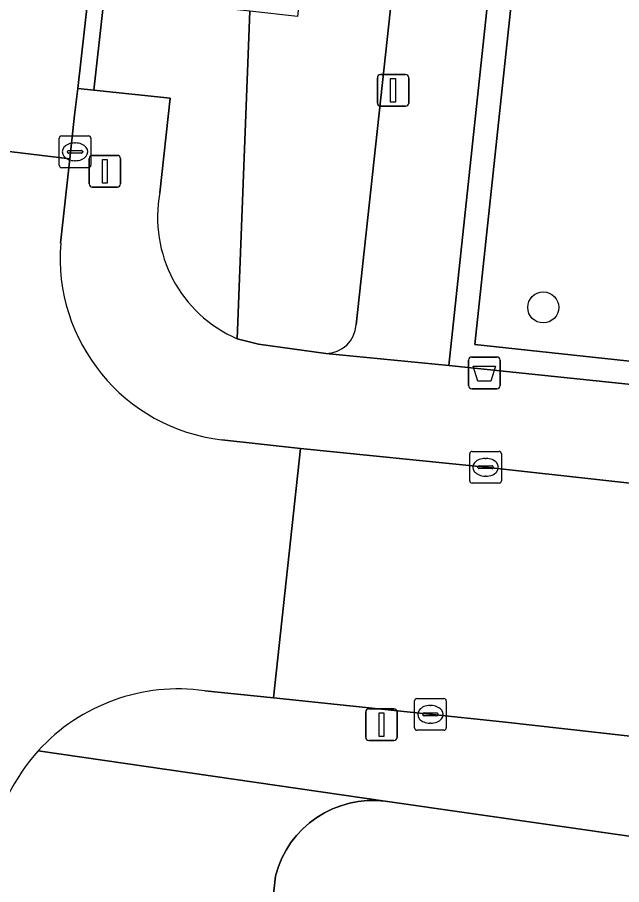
# Model space of a CAD drawing. Extents: x 161928 to 163071, y 386474 to 387428.
# Drawn here: x 162531.23 to 162550.27, y 386935.31 to 386962.66 of the extents above; entities that cross this region are included whole.
import ezdxf

# ---------------------------------------------------------------- set-up
doc = ezdxf.new("R2010")
doc.units = 0
for name, color, linetype in [('IMGEO_Afvalbak', 7, 'Continuous'), ('IMGEO_Boom', 7, 'Continuous'), ('IMGEO_Erf', 7, 'Continuous'), ('IMGEO_Groenvoorziening', 7, 'Continuous'), ('IMGEO_Haag', 7, 'Continuous'), ('IMGEO_Kolk', 7, 'Continuous'), ('IMGEO_Lichtmast', 7, 'Continuous'), ('IMGEO_Rijbaan_lokaal_gesloten', 7, 'Continuous'), ('IMGEO_Rijbaan_lokaal_open', 7, 'Continuous'), ('IMGEO_Voetpad_open', 7, 'Continuous')]:
    doc.layers.add(name, color=color, linetype=linetype)

msp = doc.modelspace()

# ---------------------------------------------------------------- linework, layer by layer
at = {"layer": 'IMGEO_Afvalbak'}
for p, q in [((162545.551, 386951.948), (162546.341, 386951.948)), ((162546.341, 386951.948), (162545.551, 386951.948)), ((162545.451, 386951.048), (162545.451, 386951.848)), ((162545.451, 386951.848), (162545.451, 386951.048)), ((162546.441, 386951.848), (162546.441, 386951.048)), ((162546.441, 386951.048), (162546.441, 386951.848)), ((162546.341, 386950.948), (162545.551, 386950.948)), ((162545.551, 386950.948), (162546.341, 386950.948))]:
    msp.add_line(p, q, dxfattribs=at)
msp.add_lwpolyline([(162545.594, 386951.662), (162546.298, 386951.662), (162546.149, 386951.192), (162545.743, 386951.192), (162545.594, 386951.662)], dxfattribs=at)
for centre, start, end in [((162545.551, 386951.848), 90, 180), ((162545.551, 386951.848), 90, 180), ((162546.341, 386951.848), 0, 90), ((162546.341, 386951.848), 360, 90), ((162545.551, 386951.048), 180, 270), ((162545.551, 386951.048), 180, 270), ((162546.341, 386951.048), 270, 0), ((162546.341, 386951.048), 270, 0)]:
    msp.add_arc(centre, 0.1, start, end, dxfattribs=at)
at = {"layer": 'IMGEO_Boom'}
msp.add_circle((162547.803, 386953.512), 0.489, dxfattribs=at)
at = {"layer": 'IMGEO_Erf'}
msp.add_lwpolyline([(162573.468, 386934.463), (162550.809, 386936.799), (162542.824, 386937.941), (162542.541, 386937.963), (162542.258, 386937.96), (162541.975, 386937.932), (162541.697, 386937.878), (162541.424, 386937.8), (162541.159, 386937.697), (162540.905, 386937.572), (162540.663, 386937.424), (162540.435, 386937.255), (162540.223, 386937.067), (162540.028, 386936.86), (162539.853, 386936.637), (162539.699, 386936.399), (162539.566, 386936.148), (162539.457, 386935.886), (162539.371, 386935.616), (162539.362, 386935.582), (162535.403, 386899.896)], dxfattribs=at)
at = {"layer": 'IMGEO_Groenvoorziening'}
for points in [[(162545.151, 386999.972), (162544.877, 387000), (162542.495, 387000.197), (162542.495, 386997.19), (162543.68, 386997.09), (162540.057, 386962.687), (162538.561, 386962.85), (162538.155, 386952.527), (162538.825, 386952.35), (162540.955, 386952.063)], [(162538.012, 386999.561), (162533.636, 386960.368), (162536.046, 386960.106), (162535.721, 386957.123)], [(162593.813, 386958.284), (162580.503, 386959.842), (162579.105, 386948.742), (162545.644, 386952.346), (162550.452, 386997.326), (162550.61, 386997.779), (162551.108, 386998.276), (162551.437, 386998.409), (162551.942, 386998.44), (162575.032, 386995.89), (162605.27, 386992.55)], [(162607.527, 386983.426), (162605.27, 386992.55), (162575.032, 386995.89), (162551.942, 386998.44), (162551.437, 386998.409), (162551.108, 386998.276), (162550.61, 386997.779), (162550.452, 386997.326), (162545.644, 386952.346), (162579.105, 386948.742), (162580.503, 386959.842), (162593.813, 386958.284), (162593.741, 386957.671), (162581.379, 386959.015), (162580.167, 386947.871), (162592.941, 386946.441), (162593.618, 386949.226)], [(162541.909, 386952.964), (162546.789, 386997.96)], [(162538.155, 386952.527), (162538.561, 386962.85), (162537.066, 386963.013), (162540.945, 386997.32)], [(162549.704, 386997.353), (162544.824, 386951.68), (162564.105, 386949.669), (162579.701, 386947.923), (162580.167, 386947.871), (162581.379, 386959.015), (162593.741, 386957.671)]]:
    msp.add_lwpolyline(points, dxfattribs=at)
for centre, radius, start, end in [((162539.811, 386956.346), 4.163, 169.2469, 246.5636), ((162540.947, 386953.027), 0.964, 270.4796, 356.2472)]:
    msp.add_arc(centre, radius, start, end, dxfattribs=at)
at = {"layer": 'IMGEO_Haag'}
for points in [[(162593.813, 386958.284), (162580.503, 386959.842), (162579.105, 386948.742), (162545.644, 386952.346), (162550.452, 386997.326), (162550.61, 386997.779), (162551.108, 386998.276), (162551.437, 386998.409), (162551.942, 386998.44), (162575.032, 386995.89), (162605.27, 386992.55)], [(162549.704, 386997.353), (162544.824, 386951.68), (162564.105, 386949.669), (162579.701, 386947.923), (162580.167, 386947.871), (162581.379, 386959.015), (162593.741, 386957.671)]]:
    msp.add_lwpolyline(points, dxfattribs=at)
at = {"layer": 'IMGEO_Kolk'}
for p, q in [((162532.546, 386957.993), (162532.546, 386958.845)), ((162532.621, 386958.919), (162533.473, 386958.919)), ((162533.547, 386958.845), (162533.547, 386957.993)), ((162532.848, 386958.462), (162533.246, 386958.462)), ((162533.034, 386958.699), (162533.059, 386958.699)), ((162532.805, 386958.413), (162532.805, 386958.425)), ((162533.243, 386958.376), (162532.845, 386958.376)), ((162533.289, 386958.425), (162533.289, 386958.413)), ((162533.473, 386957.919), (162532.621, 386957.919)), ((162533.057, 386958.139), (162533.032, 386958.139)), ((162545.486, 386948.045), (162545.486, 386948.897)), ((162545.561, 386948.971), (162546.413, 386948.971)), ((162546.487, 386948.897), (162546.487, 386948.045)), ((162545.974, 386948.751), (162545.999, 386948.751)), ((162545.745, 386948.465), (162545.745, 386948.477)), ((162546.183, 386948.428), (162545.785, 386948.428)), ((162545.788, 386948.514), (162546.186, 386948.514)), ((162546.229, 386948.477), (162546.229, 386948.465)), ((162545.997, 386948.191), (162545.972, 386948.191)), ((162546.413, 386947.971), (162545.561, 386947.971)), ((162543.746, 386940.255), (162543.746, 386941.107)), ((162543.821, 386941.181), (162544.673, 386941.181)), ((162544.234, 386940.961), (162544.259, 386940.961)), ((162544.747, 386941.107), (162544.747, 386940.255)), ((162544.005, 386940.675), (162544.005, 386940.687)), ((162544.048, 386940.724), (162544.446, 386940.724)), ((162544.489, 386940.687), (162544.489, 386940.675)), ((162544.443, 386940.638), (162544.045, 386940.638)), ((162544.257, 386940.401), (162544.232, 386940.401)), ((162544.673, 386940.181), (162543.821, 386940.181))]:
    msp.add_line(p, q, dxfattribs=at)
for points in [[(162532.546, 386957.993), (162532.546, 386958.845)], [(162532.621, 386958.919), (162533.473, 386958.919)], [(162533.547, 386958.845), (162533.547, 386957.993)], [(162533.473, 386957.919), (162532.621, 386957.919)], [(162545.486, 386948.045), (162545.486, 386948.897)], [(162545.561, 386948.971), (162546.413, 386948.971)], [(162546.487, 386948.897), (162546.487, 386948.045)], [(162546.413, 386947.971), (162545.561, 386947.971)], [(162543.746, 386940.255), (162543.746, 386941.107)], [(162543.821, 386941.181), (162544.673, 386941.181)], [(162544.747, 386941.107), (162544.747, 386940.255)], [(162544.673, 386940.181), (162543.821, 386940.181)]]:
    msp.add_lwpolyline(points, dxfattribs=at)
for centre, radius, start, end in [((162532.623, 386958.843), 0.0765, 91.552, 178.448), ((162532.623, 386958.843), 0.0765, 91.552, 178.448), ((162533.471, 386958.843), 0.0765, 1.552, 88.448), ((162533.471, 386958.843), 0.0765, 1.552, 88.448), ((162532.845, 386958.422), 0.0403, 85.8775, 175.7526), ((162533.25, 386958.424), 0.0386, 1.7309, 96.639), ((162532.842, 386958.412), 0.0366, 178.938, 274.7102), ((162533.246, 386958.419), 0.043, 264.8664, 352.4533), ((162532.623, 386957.995), 0.0765, 181.552, 268.448), ((162532.623, 386957.995), 0.0765, 181.552, 268.448), ((162533.471, 386957.995), 0.0765, 271.552, 358.448), ((162533.471, 386957.995), 0.0765, 271.552, 358.448), ((162545.563, 386948.895), 0.0765, 91.552, 178.448), ((162545.563, 386948.895), 0.0765, 91.552, 178.448), ((162546.411, 386948.895), 0.0765, 1.552, 88.448), ((162546.411, 386948.895), 0.0765, 1.552, 88.448), ((162545.785, 386948.474), 0.0403, 85.8775, 175.7526), ((162545.782, 386948.464), 0.0366, 178.938, 274.7102), ((162546.186, 386948.471), 0.043, 264.8664, 352.4533), ((162546.19, 386948.476), 0.0386, 1.7309, 96.639), ((162545.563, 386948.047), 0.0765, 181.552, 268.448), ((162545.563, 386948.047), 0.0765, 181.552, 268.448), ((162546.411, 386948.047), 0.0765, 271.552, 358.448), ((162546.411, 386948.047), 0.0765, 271.552, 358.448), ((162543.823, 386941.105), 0.0765, 91.552, 178.448), ((162543.823, 386941.105), 0.0765, 91.552, 178.448), ((162544.671, 386941.105), 0.0765, 1.552, 88.448), ((162544.671, 386941.105), 0.0765, 1.552, 88.448), ((162544.045, 386940.684), 0.0403, 85.8775, 175.7526), ((162544.042, 386940.674), 0.0366, 178.938, 274.7102), ((162544.446, 386940.681), 0.043, 264.8664, 352.4533), ((162544.45, 386940.686), 0.0386, 1.7309, 96.639), ((162543.823, 386940.257), 0.0765, 181.552, 268.448), ((162543.823, 386940.257), 0.0765, 181.552, 268.448), ((162544.671, 386940.257), 0.0765, 271.552, 358.448), ((162544.671, 386940.257), 0.0765, 271.552, 358.448)]:
    msp.add_arc(centre, radius, start, end, dxfattribs=at)
for centre, major_axis, ratio, start_param, end_param in [((162533.033, 386958.419), (-0.387, 0.002), 0.722429, 4.712389, 7.853982), ((162533.058, 386958.419), (-0.39, 0.002), 0.717154, 1.570796, 4.712389), ((162545.973, 386948.471), (-0.387, 0.002), 0.722429, 4.712389, 7.853982), ((162545.998, 386948.471), (-0.39, 0.002), 0.717154, 1.570796, 4.712389), ((162544.233, 386940.681), (-0.387, 0.002), 0.722429, 4.712389, 7.853982), ((162544.258, 386940.681), (-0.39, 0.002), 0.717154, 1.570796, 4.712389)]:
    msp.add_ellipse(centre, major_axis=major_axis, ratio=ratio, start_param=start_param, end_param=end_param, dxfattribs=at)
at = {"layer": 'IMGEO_Lichtmast'}
for p, q in [((162542.574, 386959.956), (162542.574, 386960.756)), ((162542.574, 386960.756), (162542.574, 386959.956)), ((162542.674, 386960.856), (162543.464, 386960.856)), ((162543.464, 386960.856), (162542.674, 386960.856)), ((162543.564, 386960.756), (162543.564, 386959.956)), ((162543.564, 386959.956), (162543.564, 386960.756)), ((162543.464, 386959.856), (162542.674, 386959.856)), ((162542.674, 386959.856), (162543.464, 386959.856)), ((162533.491, 386957.407), (162533.491, 386958.207)), ((162533.491, 386958.207), (162533.491, 386957.407)), ((162533.591, 386958.307), (162534.381, 386958.307)), ((162534.381, 386958.307), (162533.591, 386958.307)), ((162534.481, 386958.207), (162534.481, 386957.407)), ((162534.481, 386957.407), (162534.481, 386958.207)), ((162534.381, 386957.307), (162533.591, 386957.307)), ((162533.591, 386957.307), (162534.381, 386957.307)), ((162542.208, 386939.956), (162542.208, 386940.756)), ((162542.208, 386940.756), (162542.208, 386939.956)), ((162542.308, 386940.856), (162543.098, 386940.856)), ((162543.098, 386940.856), (162542.308, 386940.856)), ((162543.198, 386940.756), (162543.198, 386939.956)), ((162543.198, 386939.956), (162543.198, 386940.756)), ((162543.098, 386939.856), (162542.308, 386939.856)), ((162542.308, 386939.856), (162543.098, 386939.856))]:
    msp.add_line(p, q, dxfattribs=at)
for points in [[(162542.994, 386960.731), (162543.144, 386960.731), (162543.144, 386959.981), (162542.994, 386959.981), (162542.994, 386960.731)], [(162533.911, 386958.182), (162534.061, 386958.182), (162534.061, 386957.432), (162533.911, 386957.432), (162533.911, 386958.182)], [(162542.628, 386940.731), (162542.778, 386940.731), (162542.778, 386939.981), (162542.628, 386939.981), (162542.628, 386940.731)]]:
    msp.add_lwpolyline(points, dxfattribs=at)
for centre, start, end in [((162542.674, 386960.756), 90, 180), ((162542.674, 386960.756), 90, 180), ((162543.464, 386960.756), 0, 90), ((162543.464, 386960.756), 360, 90), ((162542.674, 386959.956), 180, 270), ((162542.674, 386959.956), 180, 270), ((162543.464, 386959.956), 270, 0), ((162543.464, 386959.956), 270, 0), ((162533.591, 386958.207), 90, 180), ((162533.591, 386958.207), 90, 180), ((162534.381, 386958.207), 0, 90), ((162534.381, 386958.207), 360, 90), ((162533.591, 386957.407), 180, 270), ((162533.591, 386957.407), 180, 270), ((162534.381, 386957.407), 270, 0), ((162534.381, 386957.407), 270, 0), ((162542.308, 386940.756), 90, 180), ((162542.308, 386940.756), 90, 180), ((162543.098, 386940.756), 0, 90), ((162543.098, 386940.756), 360, 90), ((162542.308, 386939.956), 180, 270), ((162542.308, 386939.956), 180, 270), ((162543.098, 386939.956), 270, 0), ((162543.098, 386939.956), 270, 0)]:
    msp.add_arc(centre, 0.1, start, end, dxfattribs=at)
at = {"layer": 'IMGEO_Rijbaan_lokaal_gesloten'}
msp.add_lwpolyline([(162541.338, 387107.851), (162532.261, 387023.724), (162532.215, 387023.314), (162531.39, 387015.902), (162530.416, 387007.151), (162529.62, 387000), (162525.313, 386962.232), (162524.951, 386959.154), (162532.885, 386958.197), (162533.035, 386959.573), (162533.13, 386960.419), (162537.575, 387000), (162538.733, 387010.616), (162539.288, 387015.706), (162539.602, 387018.583), (162549.1, 387105.67)], dxfattribs=at)
msp.add_lwpolyline([(162658.464, 386935.931), (162656.735, 386936.109), (162652.917, 386936.619), (162545.987, 386948.471), (162540.155, 386949.063), (162539.305, 386941.199), (162546.52, 386940.443), (162588.99, 386935.668), (162593.605, 386935.154), (162616.273, 386932.631), (162621.938, 386932), (162653.465, 386928.428), (162657.599, 386927.966)], close=True, dxfattribs=at)
at = {"layer": 'IMGEO_Rijbaan_lokaal_open'}
for points in [[(162532.594, 386955.54), (162532.885, 386958.197), (162524.951, 386959.154), (162524.658, 386956.708)], [(162540.155, 386949.063), (162537.676, 386949.336)], [(162537.133, 386941.423), (162539.305, 386941.199), (162540.155, 386949.063)]]:
    msp.add_lwpolyline(points, dxfattribs=at)
for centre, radius, start, end in [((162538.359, 386955.079), 5.783, 175.4261, 263.2191), ((162536.297, 386935.527), 5.955, 81.9308, 137.7474), ((162536.292, 386935.533), 5.948, 137.7593, 170.9222)]:
    msp.add_arc(centre, radius, start, end, dxfattribs=at)
at = {"layer": 'IMGEO_Voetpad_open'}
msp.add_lwpolyline([(162538.012, 386999.561), (162537.575, 387000), (162533.13, 386960.419), (162533.636, 386960.368)], close=True, dxfattribs=at)
for points in [[(162546.789, 386997.96), (162541.909, 386952.964)], [(162540.955, 386952.063), (162544.824, 386951.68), (162549.704, 386997.353)], [(162535.721, 386957.123), (162536.046, 386960.106), (162533.636, 386960.368), (162533.13, 386960.419), (162533.035, 386959.573), (162532.885, 386958.197), (162532.594, 386955.54)], [(162544.824, 386951.68), (162540.955, 386952.063), (162538.825, 386952.35), (162538.155, 386952.527)], [(162665.669, 386937.838), (162661.674, 386938.719), (162661.444, 386938.739), (162654.062, 386939.601), (162650.022, 386940.053), (162649.091, 386940.157), (162646.818, 386940.412), (162626.993, 386942.631), (162625.741, 386942.771), (162625.004, 386942.853), (162605.139, 386945.076), (162604.786, 386945.115), (162595.024, 386946.192), (162592.941, 386946.441), (162580.167, 386947.871), (162579.701, 386947.923), (162564.105, 386949.669), (162544.824, 386951.68)], [(162537.676, 386949.336), (162540.155, 386949.063), (162545.987, 386948.471), (162652.917, 386936.619), (162656.735, 386936.109), (162658.464, 386935.931), (162660.119, 386935.761)], [(162546.52, 386940.443), (162539.305, 386941.199), (162537.133, 386941.423)], [(162531.889, 386939.531), (162542.824, 386937.941), (162550.809, 386936.799), (162573.468, 386934.463), (162588.878, 386932.609), (162588.99, 386935.668), (162546.52, 386940.443)], [(162535.403, 386899.896), (162539.362, 386935.582), (162539.371, 386935.616), (162539.457, 386935.886), (162539.566, 386936.148), (162539.699, 386936.399), (162539.853, 386936.637), (162540.028, 386936.86), (162540.223, 386937.067), (162540.435, 386937.255), (162540.663, 386937.424), (162540.905, 386937.572), (162541.159, 386937.697), (162541.424, 386937.8), (162541.697, 386937.878), (162541.975, 386937.932), (162542.258, 386937.96), (162542.541, 386937.963), (162542.824, 386937.941), (162531.889, 386939.531)]]:
    msp.add_lwpolyline(points, dxfattribs=at)
for centre, radius, start, end in [((162539.811, 386956.346), 4.163, 169.2469, 246.5636), ((162538.359, 386955.079), 5.783, 175.4261, 263.2191), ((162540.947, 386953.027), 0.964, 270.4796, 356.2472), ((162536.297, 386935.527), 5.955, 81.9308, 137.7474), ((162536.292, 386935.533), 5.948, 137.7593, 170.9222)]:
    msp.add_arc(centre, radius, start, end, dxfattribs=at)

doc.saveas('drawing.dxf')
